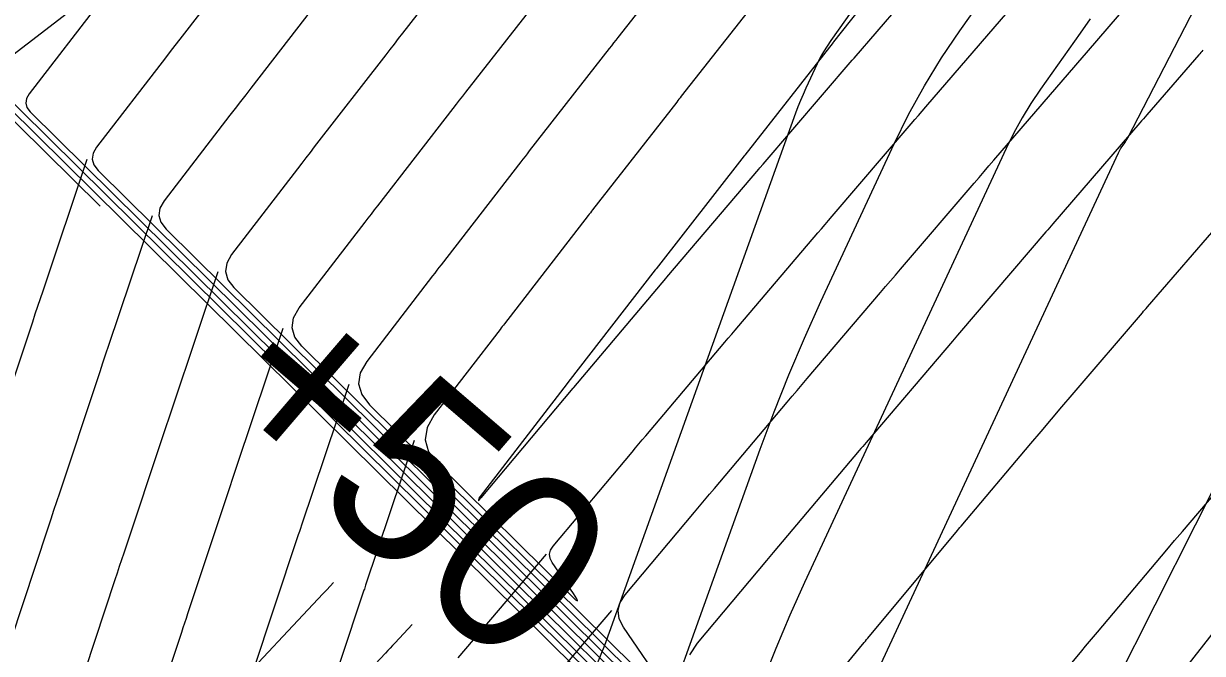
# Model space of a CAD drawing. Extents: x 1005228 to 1008882, y 1883389 to 1885754.
# Drawn here: x 1008112.43 to 1008153.43, y 1884610.03 to 1884631.92 of the extents above; entities that cross this region are included whole.
import ezdxf

# ---------------------------------------------------------------- set-up
doc = ezdxf.new("R2010")
doc.units = 0
for name, color, linetype in [('ATDIMS', 7, 'Continuous'), ('C-ANNO-NOTE', 7, 'Continuous'), ('S_BASELINE', 7, 'Continuous'), ('S_BRIDGE', 7, 'Continuous'), ('TSOBSTACLE', 7, 'Continuous')]:
    doc.layers.add(name, color=color, linetype=linetype)

msp = doc.modelspace()

# ---------------------------------------------------------------- linework, layer by layer
at = {"layer": 'ATDIMS'}
for points in [[(1008120.428, 1884634.689), (1008118.028, 1884631.592), (1008117.862, 1884631.378), (1008117.696, 1884631.163), (1008117.53, 1884630.948), (1008117.364, 1884630.734), (1008114.969, 1884627.622), (1008114.85, 1884627.412), (1008114.819, 1884627.208), (1008114.877, 1884627.01), (1008115.024, 1884626.818), (1008148.886, 1884593.381)], [(1008138.234, 1884633.126), (1008135.303, 1884629.395), (1008135.263, 1884629.345), (1008135.223, 1884629.294), (1008135.184, 1884629.243), (1008135.144, 1884629.193), (1008132.221, 1884625.447), (1008132.183, 1884625.398), (1008132.144, 1884625.348), (1008132.105, 1884625.298), (1008132.067, 1884625.248), (1008129.153, 1884621.489), (1008129.115, 1884621.44), (1008129.077, 1884621.391), (1008129.039, 1884621.342), (1008129.002, 1884621.293), (1008126.711, 1884618.317), (1008126.46, 1884617.877), (1008126.396, 1884617.449), (1008126.517, 1884617.033), (1008126.826, 1884616.63), (1008131.476, 1884612.039), (1008131.629, 1884611.897), (1008131.694, 1884611.861), (1008131.67, 1884611.931), (1008131.557, 1884612.107), (1008130.817, 1884613.186), (1008130.743, 1884613.332), (1008130.723, 1884613.475), (1008130.756, 1884613.616), (1008130.844, 1884613.754), (1008133.596, 1884617.03), (1008133.713, 1884617.17), (1008133.831, 1884617.309), (1008133.948, 1884617.449), (1008134.066, 1884617.588), (1008136.818, 1884620.843), (1008136.939, 1884620.985), (1008137.059, 1884621.127), (1008137.18, 1884621.269), (1008137.301, 1884621.411), (1008140.053, 1884624.645), (1008140.177, 1884624.79), (1008140.301, 1884624.935), (1008140.425, 1884625.079), (1008140.548, 1884625.224), (1008143.3, 1884628.435), (1008143.427, 1884628.583), (1008143.555, 1884628.731), (1008143.682, 1884628.879), (1008143.809, 1884629.026), (1008146.662, 1884632.333)], [(1008114.633, 1884627.199), (1008113.094, 1884622.62), (1008113.004, 1884622.353), (1008112.915, 1884622.085), (1008112.825, 1884621.817), (1008112.736, 1884621.549), (1008111.386, 1884617.497)], [(1008126.015, 1884617.427), (1008124.326, 1884612.401), (1008124.311, 1884612.357), (1008124.296, 1884612.312), (1008124.281, 1884612.268), (1008124.266, 1884612.224), (1008122.605, 1884607.235)], [(1008157.111, 1884614.982), (1008151.571, 1884607.922)], [(1008127.543, 1884609.874), (1008130.613, 1884613.479)]]:
    msp.add_lwpolyline(points, dxfattribs=at)
at = {"layer": 'C-ANNO-NOTE'}
for points in [[(1008148.004, 1884641.91), (1008140.502, 1884631.335), (1008140.371, 1884631.141), (1008140.249, 1884630.942), (1008140.136, 1884630.737), (1008140.033, 1884630.527), (1008139.637, 1884629.675), (1008139.54, 1884629.461), (1008139.449, 1884629.246), (1008139.362, 1884629.028), (1008139.28, 1884628.808), (1008132.63, 1884610.3), (1008132.337, 1884609.566)], [(1008138.192, 1884600.95), (1008150.503, 1884627.432), (1008150.526, 1884627.478), (1008150.55, 1884627.522), (1008150.577, 1884627.565), (1008150.605, 1884627.607), (1008150.723, 1884627.773), (1008150.751, 1884627.815), (1008150.778, 1884627.858), (1008150.804, 1884627.901), (1008150.828, 1884627.946), (1008154.259, 1884634.6)], [(1008115.762, 1884633.681), (1008105.967, 1884626.149), (1008104.172, 1884624.792), (1008102.356, 1884623.465), (1008100.519, 1884622.167), (1008098.66, 1884620.898), (1008085.014, 1884611.742)], [(1008149.517, 1884632.081), (1008149.18, 1884631.588), (1008147.799, 1884629.641), (1008147.465, 1884629.147), (1008147.155, 1884628.64), (1008146.868, 1884628.119), (1008146.604, 1884627.584), (1008139.588, 1884612.492), (1008139.075, 1884611.355), (1008138.588, 1884610.206), (1008138.126, 1884609.047)], [(1008150.386, 1884608.943), (1008155.987, 1884620.061)]]:
    msp.add_lwpolyline(points, dxfattribs=at)
at = {"layer": 'S_BRIDGE'}
msp.add_lwpolyline([(1008132.794, 1884602.503), (1008138.048, 1884617.126), (1008138.532, 1884618.426), (1008139.045, 1884619.715), (1008139.587, 1884620.992), (1008140.158, 1884622.256), (1008142.705, 1884627.737), (1008143.21, 1884628.76), (1008143.759, 1884629.758), (1008144.353, 1884630.729), (1008144.992, 1884631.674), (1008148.442, 1884636.537)], dxfattribs=at)
at = {"layer": 'TSOBSTACLE'}
for points in [[(1008135.887, 1884634.99), (1008133.098, 1884631.441), (1008133.022, 1884631.345), (1008132.947, 1884631.248), (1008132.872, 1884631.152), (1008132.797, 1884631.056), (1008130.017, 1884627.494), (1008129.942, 1884627.398), (1008129.868, 1884627.302), (1008129.793, 1884627.207), (1008129.719, 1884627.111), (1008126.949, 1884623.536), (1008126.875, 1884623.441), (1008126.801, 1884623.345), (1008126.727, 1884623.25), (1008126.653, 1884623.154), (1008124.363, 1884620.178), (1008124.138, 1884619.784), (1008124.08, 1884619.4), (1008124.189, 1884619.028), (1008124.465, 1884618.668), (1008134.606, 1884608.655)], [(1008143.683, 1884635.183), (1008140.602, 1884631.288), (1008140.581, 1884631.261), (1008137.508, 1884627.35), (1008137.491, 1884627.329), (1008134.426, 1884623.401), (1008134.392, 1884623.357), (1008131.357, 1884619.441), (1008131.337, 1884619.416), (1008128.31, 1884615.483), (1008128.306, 1884615.476), (1008128.305, 1884615.469), (1008128.307, 1884615.463), (1008128.312, 1884615.456), (1008128.346, 1884615.423), (1008128.348, 1884615.422), (1008128.34, 1884615.432), (1008128.339, 1884615.435), (1008128.34, 1884615.437), (1008131.545, 1884619.252), (1008131.564, 1884619.276), (1008134.765, 1884623.061), (1008134.801, 1884623.103), (1008137.999, 1884626.859), (1008138.037, 1884626.904), (1008138.152, 1884627.039), (1008141.245, 1884630.647), (1008141.278, 1884630.685), (1008141.312, 1884630.724), (1008144.52, 1884634.442)], [(1008115.097, 1884625.572), (1008105.582, 1884634.968)], [(1008112.954, 1884634.827), (1008110.272, 1884631.344), (1008110.205, 1884631.226), (1008110.188, 1884631.112), (1008110.221, 1884631), (1008110.303, 1884630.893), (1008154.115, 1884587.631)], [(1008128.102, 1884634.783), (1008125.608, 1884631.587), (1008125.461, 1884631.399), (1008125.315, 1884631.211), (1008125.169, 1884631.023), (1008125.023, 1884630.835), (1008122.541, 1884627.632), (1008122.394, 1884627.443), (1008122.248, 1884627.254), (1008122.102, 1884627.065), (1008121.957, 1884626.876), (1008119.666, 1884623.9), (1008119.494, 1884623.598), (1008119.45, 1884623.304), (1008119.533, 1884623.019), (1008119.745, 1884622.743), (1008141.216, 1884601.541)], [(1008107.943, 1884632.93), (1008134.606, 1884606.601)], [(1008115.159, 1884632.78), (1008112.621, 1884629.483), (1008112.527, 1884629.319), (1008112.503, 1884629.16), (1008112.549, 1884629.005), (1008112.663, 1884628.855), (1008152.721, 1884589.301), (1008152.829, 1884589.2), (1008152.875, 1884589.174), (1008152.858, 1884589.224), (1008152.778, 1884589.349), (1008152.332, 1884589.999), (1008152.235, 1884590.166), (1008152.168, 1884590.341), (1008152.129, 1884590.525), (1008152.12, 1884590.718), (1008152.224, 1884594.678), (1008152.237, 1884594.796), (1008152.268, 1884594.907), (1008152.317, 1884595.011), (1008152.385, 1884595.108), (1008154.77, 1884598.012)], [(1008122.676, 1884632.698), (1008120.337, 1884629.68), (1008120.154, 1884629.444), (1008119.972, 1884629.209), (1008119.79, 1884628.973), (1008119.608, 1884628.737), (1008117.318, 1884625.761), (1008117.172, 1884625.505), (1008117.134, 1884625.256), (1008117.205, 1884625.014), (1008117.384, 1884624.78), (1008145.051, 1884597.461)], [(1008137.735, 1884605.271), (1008122.105, 1884620.705), (1008121.861, 1884621.024), (1008121.765, 1884621.352), (1008121.816, 1884621.691), (1008122.014, 1884622.039), (1008124.305, 1884625.015), (1008124.415, 1884625.158), (1008124.525, 1884625.3), (1008124.635, 1884625.442), (1008124.745, 1884625.584), (1008127.371, 1884628.973), (1008127.481, 1884629.115), (1008127.591, 1884629.257), (1008127.702, 1884629.399), (1008127.812, 1884629.54), (1008130.449, 1884632.92)], [(1008134.767, 1884608.79), (1008133.293, 1884610.94), (1008133.146, 1884611.23), (1008133.106, 1884611.516), (1008133.173, 1884611.796), (1008133.348, 1884612.071), (1008135.76, 1884614.943), (1008135.934, 1884615.149), (1008136.107, 1884615.355), (1008136.281, 1884615.561), (1008136.455, 1884615.767), (1008138.989, 1884618.764), (1008139.162, 1884618.969), (1008139.336, 1884619.173), (1008139.509, 1884619.377), (1008139.683, 1884619.581), (1008142.232, 1884622.575), (1008142.404, 1884622.778), (1008142.577, 1884622.98), (1008142.75, 1884623.182), (1008142.923, 1884623.384), (1008145.487, 1884626.377), (1008145.659, 1884626.577), (1008145.831, 1884626.777), (1008146.003, 1884626.976), (1008146.175, 1884627.176), (1008148.804, 1884630.223), (1008148.95, 1884630.393), (1008149.097, 1884630.562), (1008149.244, 1884630.732), (1008149.391, 1884630.901), (1008150.907, 1884632.649)], [(1008153.443, 1884630.994), (1008153.407, 1884630.953), (1008153.372, 1884630.912), (1008153.336, 1884630.871), (1008153.3, 1884630.83), (1008151.492, 1884628.746), (1008151.433, 1884628.677), (1008151.373, 1884628.608), (1008151.313, 1884628.539), (1008151.254, 1884628.47), (1008148.228, 1884624.963), (1008148.167, 1884624.893), (1008148.107, 1884624.823), (1008148.046, 1884624.752), (1008147.986, 1884624.682), (1008144.974, 1884621.168), (1008144.913, 1884621.097), (1008144.853, 1884621.026), (1008144.792, 1884620.955), (1008144.732, 1884620.884), (1008141.732, 1884617.361), (1008141.672, 1884617.29), (1008141.612, 1884617.219), (1008141.551, 1884617.148), (1008141.491, 1884617.077), (1008138.502, 1884613.542), (1008138.442, 1884613.471), (1008138.383, 1884613.401), (1008138.324, 1884613.33), (1008138.264, 1884613.26), (1008135.852, 1884610.388), (1008135.59, 1884609.976)], [(1008138.678, 1884606.773), (1008141.662, 1884610.404), (1008141.705, 1884610.457), (1008141.749, 1884610.511), (1008141.793, 1884610.564), (1008141.837, 1884610.617), (1008144.863, 1884614.25), (1008144.906, 1884614.302), (1008144.949, 1884614.353), (1008144.992, 1884614.405), (1008145.036, 1884614.456), (1008147.455, 1884617.322), (1008147.815, 1884617.748), (1008148.176, 1884618.173), (1008148.537, 1884618.598), (1008148.9, 1884619.022), (1008151.339, 1884621.873), (1008151.382, 1884621.923), (1008151.425, 1884621.973), (1008151.468, 1884622.023), (1008151.511, 1884622.073), (1008154.647, 1884625.69)], [(1008111.987, 1884610.469), (1008113.284, 1884614.399), (1008113.384, 1884614.702), (1008113.484, 1884615.006), (1008113.585, 1884615.309), (1008113.686, 1884615.612), (1008114.986, 1884619.517), (1008115.089, 1884619.824), (1008115.191, 1884620.13), (1008115.294, 1884620.437), (1008115.396, 1884620.743), (1008116.909, 1884625.245)], [(1008119.186, 1884623.29), (1008117.629, 1884618.657), (1008117.548, 1884618.417), (1008117.467, 1884618.176), (1008117.387, 1884617.935), (1008117.306, 1884617.694), (1008115.915, 1884613.518), (1008115.838, 1884613.284), (1008115.76, 1884613.051), (1008115.683, 1884612.818), (1008115.606, 1884612.584), (1008114.214, 1884608.365), (1008114.14, 1884608.14), (1008114.066, 1884607.916), (1008113.993, 1884607.691), (1008113.919, 1884607.466), (1008112.525, 1884603.2), (1008112.455, 1884602.985), (1008112.385, 1884602.769)], [(1008116.441, 1884606.261), (1008117.929, 1884610.77), (1008117.983, 1884610.933), (1008118.037, 1884611.097), (1008118.091, 1884611.26), (1008118.145, 1884611.423), (1008119.626, 1884615.871), (1008119.685, 1884616.046), (1008119.743, 1884616.221), (1008119.802, 1884616.397), (1008119.861, 1884616.572), (1008121.462, 1884621.336)], [(1008123.738, 1884619.381), (1008122.093, 1884614.486), (1008122.056, 1884614.377), (1008122.02, 1884614.267), (1008121.983, 1884614.157), (1008121.946, 1884614.047), (1008120.375, 1884609.329)], [(1008146.573, 1884606.929), (1008149.231, 1884610.12), (1008149.366, 1884610.282), (1008149.502, 1884610.444), (1008149.638, 1884610.606), (1008149.774, 1884610.767), (1008152.193, 1884613.633), (1008152.46, 1884613.949), (1008152.728, 1884614.265), (1008152.996, 1884614.58), (1008153.265, 1884614.895), (1008155.704, 1884617.745)], [(1008128.291, 1884615.472), (1008128.251, 1884615.355), (1008128.248, 1884615.341), (1008128.249, 1884615.336), (1008128.254, 1884615.338), (1008128.264, 1884615.348), (1008128.336, 1884615.433)], [(1008119.557, 1884608.597), (1008122.838, 1884612.101), (1008122.904, 1884612.172), (1008122.971, 1884612.244), (1008123.206, 1884612.496)], [(1008130.074, 1884608.219), (1008132.889, 1884611.525)], [(1008125.945, 1884611.036), (1008125.349, 1884610.398), (1008125.265, 1884610.308), (1008125.18, 1884610.218), (1008125.096, 1884610.128), (1008125.012, 1884610.038), (1008121.938, 1884606.755)]]:
    msp.add_lwpolyline(points, dxfattribs=at)

# ---------------------------------------------------------------- texts
at = {"layer": 'S_BASELINE'}
msp.add_text('+50', height=6.2498, rotation=319.3502, dxfattribs=at).set_placement((1008118.62, 1884618.581))

doc.saveas('drawing.dxf')
